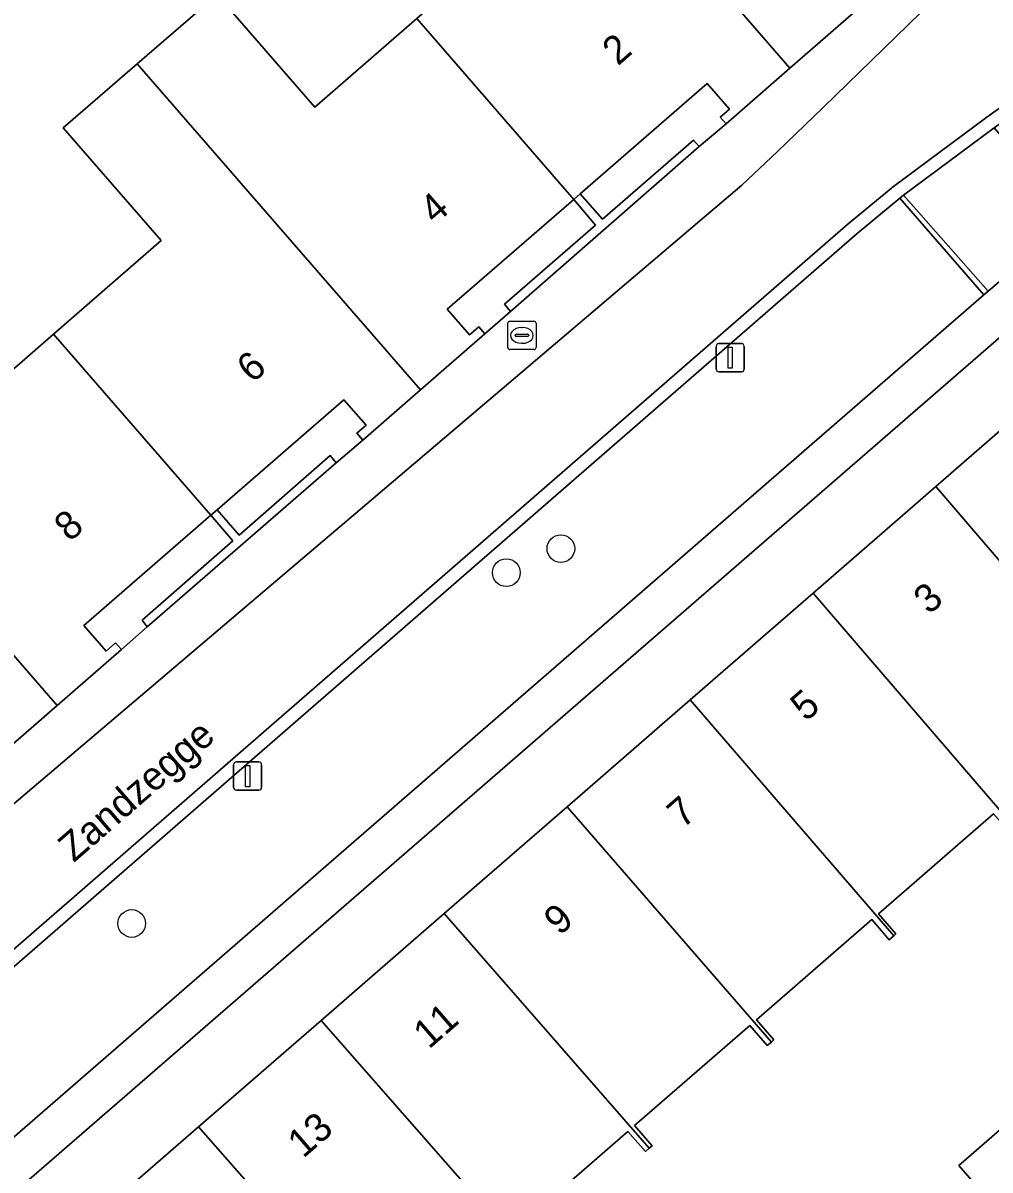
# Model space of a CAD drawing. Extents: x 155887 to 156869, y 383880 to 384678.
# Drawn here: x 156547.97 to 156582.13, y 384155.57 to 384196.09 of the extents above; entities that cross this region are included whole.
import ezdxf

# ---------------------------------------------------------------- set-up
doc = ezdxf.new("R2010")
doc.units = 0
for name, color, linetype in [('IMGEO_Boom', 7, 'Continuous'), ('IMGEO_Brandkraan', 7, 'Continuous'), ('IMGEO_Erf', 7, 'Continuous'), ('IMGEO_Groenvoorziening', 7, 'Continuous'), ('IMGEO_Haag', 7, 'Continuous'), ('IMGEO_Lichtmast', 7, 'Continuous'), ('IMGEO_Muur', 7, 'Continuous'), ('IMGEO_Openbare_ruimte_label', 7, 'Continuous'), ('IMGEO_Pand', 7, 'Continuous'), ('IMGEO_Pand_nummerreeks', 7, 'Continuous'), ('IMGEO_Parkeervlak_open', 7, 'Continuous'), ('IMGEO_Rijbaan_lokaal_gesloten', 7, 'Continuous'), ('IMGEO_Rijbaan_lokaal_open', 7, 'Continuous'), ('IMGEO_Voetpad_open', 7, 'Continuous')]:
    doc.layers.add(name, color=color, linetype=linetype)

msp = doc.modelspace()

# ---------------------------------------------------------------- linework, layer by layer
at = {"layer": 'IMGEO_Boom'}
for centre in [(156566.97, 384177.522), (156565.045, 384176.673), (156551.813, 384164.282)]:
    msp.add_circle(centre, 0.489, dxfattribs=at)
at = {"layer": 'IMGEO_Brandkraan'}
for p, q in [((156565.167, 384185.552), (156566.019, 384185.552)), ((156565.092, 384184.626), (156565.092, 384185.478)), ((156565.58, 384185.332), (156565.605, 384185.332)), ((156566.093, 384185.478), (156566.093, 384184.626)), ((156565.351, 384185.046), (156565.351, 384185.058)), ((156565.789, 384185.009), (156565.391, 384185.009)), ((156565.394, 384185.095), (156565.792, 384185.095)), ((156565.603, 384184.772), (156565.578, 384184.772)), ((156565.835, 384185.058), (156565.835, 384185.046)), ((156566.019, 384184.552), (156565.167, 384184.552))]:
    msp.add_line(p, q, dxfattribs=at)
for points in [[(156565.167, 384185.552), (156566.019, 384185.552)], [(156565.092, 384184.626), (156565.092, 384185.478)], [(156566.093, 384185.478), (156566.093, 384184.626)], [(156566.019, 384184.552), (156565.167, 384184.552)]]:
    msp.add_lwpolyline(points, dxfattribs=at)
for centre, radius, start, end in [((156565.169, 384185.476), 0.0765, 91.552, 178.448), ((156565.169, 384185.476), 0.0765, 91.552, 178.448), ((156566.017, 384185.476), 0.0765, 1.552, 88.448), ((156566.017, 384185.476), 0.0765, 1.552, 88.448), ((156565.391, 384185.055), 0.0403, 85.8775, 175.7526), ((156565.388, 384185.045), 0.0366, 178.938, 274.7102), ((156565.792, 384185.052), 0.043, 264.8664, 352.4533), ((156565.796, 384185.057), 0.0386, 1.7309, 96.639), ((156565.169, 384184.628), 0.0765, 181.552, 268.448), ((156565.169, 384184.628), 0.0765, 181.552, 268.448), ((156566.017, 384184.628), 0.0765, 271.552, 358.448), ((156566.017, 384184.628), 0.0765, 271.552, 358.448)]:
    msp.add_arc(centre, radius, start, end, dxfattribs=at)
for centre, major_axis, ratio, start_param, end_param in [((156565.579, 384185.052), (-0.387, 0.002), 0.722429, 4.712389, 7.853982), ((156565.604, 384185.052), (-0.39, 0.002), 0.717154, 1.570796, 4.712389)]:
    msp.add_ellipse(centre, major_axis=major_axis, ratio=ratio, start_param=start_param, end_param=end_param, dxfattribs=at)
at = {"layer": 'IMGEO_Erf'}
for points in [[(156545.446, 384181.965), (156549.048, 384185.093), (156552.853, 384188.397), (156549.394, 384192.38), (156552.005, 384194.647), (156554.825, 384197.096), (156558.284, 384193.113), (156561.882, 384196.238), (156565.691, 384199.545), (156562.232, 384203.528), (156564.812, 384205.768), (156564.714, 384205.881), (156564.969, 384206.103), (156563.379, 384207.936), (156563.138, 384207.726), (156563.039, 384207.839), (156559.267, 384204.558), (156551.776, 384198.046), (156549.318, 384200.873), (156553.308, 384204.342), (156549.746, 384208.44), (156546.876, 384211.742)], [(156582.252, 384168.16), (156578.183, 384164.624), (156578.8, 384163.914), (156578.725, 384163.849), (156578.565, 384163.71), (156577.948, 384164.419), (156573.879, 384160.883), (156574.495, 384160.173), (156574.404, 384160.094), (156574.261, 384159.969), (156573.644, 384160.678), (156569.575, 384157.142), (156570.191, 384156.432), (156570.088, 384156.342), (156569.957, 384156.228), (156569.34, 384156.937), (156565.271, 384153.401)], [(156582.862, 384153.612), (156581.025, 384155.73), (156583.716, 384158.065)]]:
    msp.add_lwpolyline(points, dxfattribs=at)
for points in [[(156572.806, 384192.517), (156572.596, 384192.759), (156572.921, 384193.04), (156572.134, 384193.946), (156567.655, 384190.056), (156568.439, 384189.154), (156571.653, 384191.949), (156571.855, 384191.725)], [(156565.19, 384185.893), (156564.983, 384186.15), (156568.198, 384188.946), (156567.425, 384189.856), (156562.957, 384185.976), (156563.744, 384185.071), (156564.068, 384185.353), (156564.287, 384185.106)], [(156558.5, 384160.86), (156562.846, 384164.634), (156567.191, 384168.406), (156571.536, 384172.18), (156575.882, 384175.953), (156580.211, 384179.713), (156584.274, 384183.241), (156584.591, 384183.516), (156582.952, 384185.404), (156548.094, 384155.162), (156549.746, 384153.257), (156550.063, 384153.533), (156554.174, 384157.103)], [(156559.975, 384181.351), (156559.765, 384181.593), (156560.09, 384181.875), (156559.303, 384182.781), (156554.827, 384178.894), (156555.612, 384177.998), (156558.816, 384180.805), (156559.033, 384180.556)], [(156552.354, 384174.759), (156552.182, 384174.989), (156555.386, 384177.798), (156554.602, 384178.698), (156550.125, 384174.81), (156550.912, 384173.904), (156551.244, 384174.192), (156551.448, 384173.959)]]:
    msp.add_lwpolyline(points, close=True, dxfattribs=at)
at = {"layer": 'IMGEO_Groenvoorziening'}
for points in [[(156575.059, 384194.49), (156578.123, 384197.159), (156568.286, 384208.47), (156565.208, 384205.827), (156571.527, 384198.529), (156571.619, 384198.615), (156572.194, 384197.965), (156572.112, 384197.892)], [(156582.273, 384192.38), (156579.075, 384190.002), (156582.062, 384186.614), (156585.065, 384189.172)], [(156579.075, 384190.002), (156578.942, 384189.903), (156581.905, 384186.48), (156582.062, 384186.614)]]:
    msp.add_lwpolyline(points, close=True, dxfattribs=at)
at = {"layer": 'IMGEO_Haag'}
msp.add_lwpolyline([(156579.075, 384190.002), (156578.942, 384189.903), (156581.905, 384186.48), (156582.062, 384186.614)], close=True, dxfattribs=at)
at = {"layer": 'IMGEO_Lichtmast'}
for p, q in [((156572.554, 384184.764), (156573.344, 384184.764)), ((156573.344, 384184.764), (156572.554, 384184.764)), ((156572.454, 384183.864), (156572.454, 384184.664)), ((156572.454, 384184.664), (156572.454, 384183.864)), ((156573.444, 384184.664), (156573.444, 384183.864)), ((156573.444, 384183.864), (156573.444, 384184.664)), ((156573.344, 384183.764), (156572.554, 384183.764)), ((156572.554, 384183.764), (156573.344, 384183.764)), ((156555.411, 384169.089), (156555.411, 384169.889)), ((156555.411, 384169.889), (156555.411, 384169.089)), ((156555.511, 384169.989), (156556.301, 384169.989)), ((156556.301, 384169.989), (156555.511, 384169.989)), ((156556.401, 384169.889), (156556.401, 384169.089)), ((156556.401, 384169.089), (156556.401, 384169.889)), ((156556.301, 384168.989), (156555.511, 384168.989)), ((156555.511, 384168.989), (156556.301, 384168.989))]:
    msp.add_line(p, q, dxfattribs=at)
for points in [[(156572.874, 384184.639), (156573.024, 384184.639), (156573.024, 384183.889), (156572.874, 384183.889), (156572.874, 384184.639)], [(156555.831, 384169.864), (156555.981, 384169.864), (156555.981, 384169.114), (156555.831, 384169.114), (156555.831, 384169.864)]]:
    msp.add_lwpolyline(points, dxfattribs=at)
for centre, start, end in [((156572.554, 384184.664), 90, 180), ((156572.554, 384184.664), 90, 180), ((156573.344, 384184.664), 0, 90), ((156573.344, 384184.664), 360, 90), ((156572.554, 384183.864), 180, 270), ((156572.554, 384183.864), 180, 270), ((156573.344, 384183.864), 270, 0), ((156573.344, 384183.864), 270, 0), ((156555.511, 384169.889), 90, 180), ((156555.511, 384169.889), 90, 180), ((156556.301, 384169.889), 0, 90), ((156556.301, 384169.889), 360, 90), ((156555.511, 384169.089), 180, 270), ((156555.511, 384169.089), 180, 270), ((156556.301, 384169.089), 270, 0), ((156556.301, 384169.089), 270, 0)]:
    msp.add_arc(centre, 0.1, start, end, dxfattribs=at)
at = {"layer": 'IMGEO_Muur'}
for points in [[(156571.855, 384191.725), (156571.653, 384191.949), (156568.439, 384189.154), (156567.655, 384190.056), (156567.425, 384189.856), (156568.198, 384188.946), (156564.983, 384186.15), (156565.19, 384185.893)], [(156559.033, 384180.556), (156558.816, 384180.805), (156555.612, 384177.998), (156554.827, 384178.894), (156554.602, 384178.698), (156555.386, 384177.798), (156552.182, 384174.989), (156552.354, 384174.759)]]:
    msp.add_lwpolyline(points, close=True, dxfattribs=at)
at = {"layer": 'IMGEO_Pand'}
for points in [[(156567.425, 384189.856), (156567.655, 384190.056), (156572.134, 384193.946), (156572.921, 384193.04), (156572.596, 384192.759), (156572.806, 384192.517), (156575.059, 384194.49), (156572.112, 384197.892), (156572.194, 384197.965), (156571.619, 384198.615), (156571.527, 384198.529), (156565.208, 384205.827), (156564.969, 384206.103), (156564.714, 384205.881), (156564.812, 384205.768), (156562.232, 384203.528), (156565.691, 384199.545), (156561.882, 384196.238)], [(156567.425, 384189.856), (156561.882, 384196.238), (156558.284, 384193.113), (156554.825, 384197.096), (156552.005, 384194.647), (156562.013, 384183.126), (156564.287, 384185.106), (156564.068, 384185.353), (156563.744, 384185.071), (156562.957, 384185.976)], [(156549.048, 384185.093), (156554.602, 384178.698), (156554.827, 384178.894), (156559.303, 384182.781), (156560.09, 384181.875), (156559.765, 384181.593), (156559.975, 384181.351), (156562.013, 384183.126), (156552.005, 384194.647), (156549.394, 384192.38), (156552.853, 384188.397)], [(156549.048, 384185.093), (156545.446, 384181.965), (156541.987, 384185.948), (156539.171, 384183.502), (156549.173, 384171.986), (156551.448, 384173.959), (156551.244, 384174.192), (156550.912, 384173.904), (156550.125, 384174.81), (156554.602, 384178.698)], [(156549.173, 384171.986), (156539.171, 384183.502), (156536.564, 384181.238), (156540.029, 384177.248), (156536.219, 384173.94), (156541.76, 384167.575), (156542.002, 384167.786), (156546.473, 384171.669), (156547.26, 384170.763), (156546.935, 384170.481), (156547.149, 384170.23)], [(156586.143, 384181.728), (156585.092, 384182.938), (156584.591, 384183.516), (156584.274, 384183.241), (156580.211, 384179.713), (156587.376, 384171.369), (156587.409, 384171.398), (156586.791, 384172.106), (156590.86, 384175.642), (156591.48, 384174.929), (156591.802, 384175.209), (156591.21, 384175.891)], [(156580.211, 384179.713), (156575.882, 384175.953), (156583.049, 384167.608), (156583.105, 384167.657), (156582.487, 384168.365), (156586.556, 384171.901), (156587.173, 384171.192), (156587.376, 384171.369)], [(156575.882, 384175.953), (156571.536, 384172.18), (156578.725, 384163.849), (156578.8, 384163.914), (156578.183, 384164.624), (156582.252, 384168.16), (156582.869, 384167.451), (156583.049, 384167.608)], [(156567.191, 384168.406), (156574.404, 384160.094), (156574.495, 384160.173), (156573.879, 384160.883), (156577.948, 384164.419), (156578.565, 384163.71), (156578.725, 384163.849), (156571.536, 384172.18)], [(156567.191, 384168.406), (156562.846, 384164.634), (156570.088, 384156.342), (156570.191, 384156.432), (156569.575, 384157.142), (156573.644, 384160.678), (156574.261, 384159.969), (156574.404, 384160.094)], [(156558.5, 384160.86), (156565.766, 384152.585), (156565.887, 384152.691), (156565.271, 384153.401), (156569.34, 384156.937), (156569.957, 384156.228), (156570.088, 384156.342), (156562.846, 384164.634)], [(156558.5, 384160.86), (156554.174, 384157.103), (156561.441, 384148.826), (156561.583, 384148.95), (156560.967, 384149.66), (156565.036, 384153.196), (156565.653, 384152.487), (156565.766, 384152.585)], [(156585.548, 384155.942), (156583.716, 384158.065), (156581.025, 384155.73), (156582.862, 384153.612)], [(156554.174, 384157.103), (156550.063, 384153.533), (156549.746, 384153.257), (156555.775, 384146.301), (156556.961, 384144.933), (156557.279, 384145.209), (156556.663, 384145.919), (156560.732, 384149.455), (156561.349, 384148.746), (156561.441, 384148.826)]]:
    msp.add_lwpolyline(points, close=True, dxfattribs=at)
at = {"layer": 'IMGEO_Parkeervlak_open'}
msp.add_lwpolyline([(156544.174, 384159.741), (156545.487, 384158.211), (156547.129, 384156.298), (156581.905, 384186.48), (156578.942, 384189.903), (156577.43, 384188.652), (156545.669, 384161.046)], close=True, dxfattribs=at)
at = {"layer": 'IMGEO_Rijbaan_lokaal_gesloten'}
for points in [[(156579.659, 384196.432), (156576.231, 384193.105), (156574.619, 384191.54), (156573.359, 384190.357), (156537.304, 384159.726)], [(156529.304, 384160.02), (156529.278, 384160.045), (156525.991, 384157.507), (156528.801, 384154.278), (156530.14, 384152.739), (156532.437, 384150.105), (156545.367, 384161.393), (156577.123, 384188.995), (156578.645, 384190.254), (156578.666, 384190.271), (156582.015, 384192.761), (156582.677, 384193.231), (156583.575, 384193.809), (156583.649, 384193.857)]]:
    msp.add_lwpolyline(points, dxfattribs=at)
at = {"layer": 'IMGEO_Rijbaan_lokaal_open'}
msp.add_lwpolyline([(156577.43, 384188.652), (156578.942, 384189.903), (156579.075, 384190.002), (156582.273, 384192.38), (156582.956, 384192.863), (156583.862, 384193.448), (156583.575, 384193.809), (156582.677, 384193.231), (156582.015, 384192.761), (156578.666, 384190.271), (156578.645, 384190.254), (156577.123, 384188.995), (156545.367, 384161.393), (156532.437, 384150.105), (156532.739, 384149.758), (156540.249, 384156.313), (156541.747, 384157.621), (156544.174, 384159.741), (156545.669, 384161.046)], close=True, dxfattribs=at)
at = {"layer": 'IMGEO_Voetpad_open'}
for points in [[(156581.226, 384199.862), (156578.123, 384197.159), (156575.059, 384194.49), (156572.806, 384192.517), (156571.855, 384191.725), (156565.19, 384185.893), (156564.287, 384185.106), (156562.013, 384183.126), (156559.975, 384181.351), (156559.033, 384180.556), (156552.354, 384174.759), (156551.448, 384173.959), (156549.173, 384171.986), (156547.149, 384170.23), (156546.234, 384169.44), (156539.542, 384163.604), (156538.61, 384162.827), (156536.335, 384160.848), (156537.051, 384160.066), (156537.304, 384159.726), (156573.359, 384190.357)], [(156573.359, 384190.357), (156574.619, 384191.54), (156576.231, 384193.105), (156579.659, 384196.432), (156579.365, 384196.788)], [(156548.094, 384155.162), (156582.952, 384185.404), (156586.062, 384188.034), (156587.452, 384189.241), (156590.935, 384192.256), (156589.835, 384193.264), (156586.477, 384190.391), (156583.862, 384193.448), (156582.956, 384192.863), (156582.273, 384192.38), (156585.065, 384189.172), (156582.062, 384186.614), (156581.905, 384186.48), (156547.129, 384156.298), (156545.487, 384158.211), (156544.174, 384159.741), (156541.747, 384157.621), (156543.082, 384156.104), (156544.745, 384154.214)]]:
    msp.add_lwpolyline(points, dxfattribs=at)

# ---------------------------------------------------------------- texts
at = {"layer": 'IMGEO_Openbare_ruimte_label'}
msp.add_text('Zandzegge', height=1, rotation=40.9865, dxfattribs=at).set_placement((156549.767, 384166.416))
at = {"layer": 'IMGEO_Pand_nummerreeks'}
for s, rotation, p in [('2', 40.9669, (156568.983, 384194.547)), ('4', 40.9669, (156562.529, 384188.944)), ('6', 40.9669, (156556.073, 384183.338)), ('8', 40.9669, (156549.62, 384177.735)), ('3', 40.9722, (156579.977, 384175.166)), ('5', 40.9722, (156575.625, 384171.387)), ('7', 40.9703, (156571.274, 384167.608)), ('9', 40.9703, (156566.921, 384163.828)), ('11', 40.9703, (156562.307, 384159.822)), ('13', 40.9703, (156557.869, 384155.968))]:
    msp.add_text(s, height=1, rotation=rotation, dxfattribs=at).set_placement(p)

doc.saveas('drawing.dxf')
